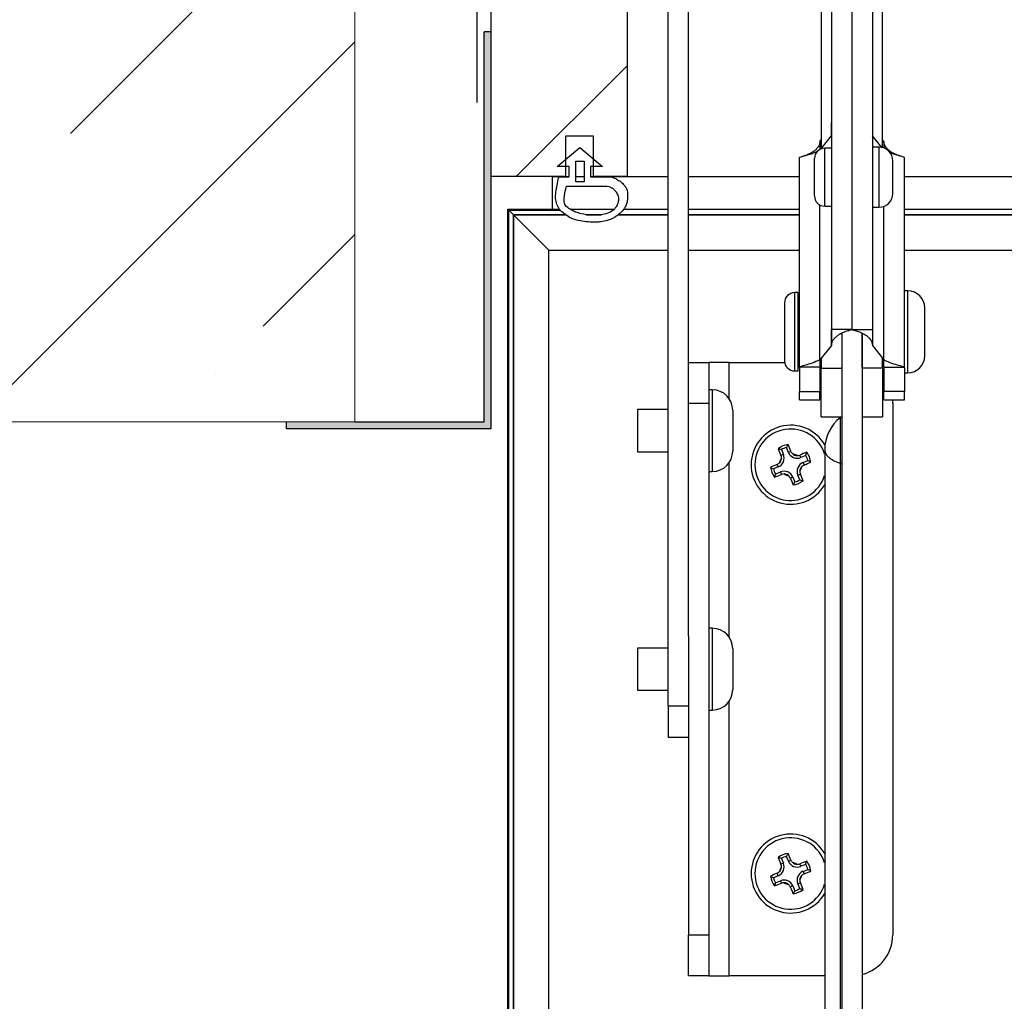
# Model space of a CAD drawing. Header units: inches. Extents: x 0 to 77643, y -44170 to 0.
# Tile 375 of 546: x 76103 to 76118, y -39510 to -39495. Entities that reach past the tile are written whole.
import ezdxf

# ---------------------------------------------------------------- set-up
doc = ezdxf.new("R2010")
doc.units = ezdxf.units.IN
doc.header["$MEASUREMENT"] = 0
doc.layers.get('0').update_dxf_attribs({"lineweight": 0})
doc.layers.get('Defpoints').update_dxf_attribs({"lineweight": 0})
doc.layers.add('FAKRO LOFT LADDERS', color=7, linetype='Continuous')
doc.styles.get("Standard").update_dxf_attribs({"font": 'arial.ttf', "width": 0.75})
doc.dimstyles.get("Standard").update_dxf_attribs({"dimtxt": 0.18, "dimasz": 0.18, "dimexe": 0.18, "dimexo": 0.0625, "dimgap": 0.09, "dimtad": 0, "dimtih": 1, "dimtoh": 1, "dimdec": 4, "dimzin": 0, "dimdsep": 46, "dimtxsty": 'Standard', "dimcen": 0.09, "dimadec": 0, "dimazin": 0, "dimtfac": 1, "dimtdec": 4, "dimtofl": 0, "dimtmove": 0, "dimatfit": 3, "dimfxl": 1, "dimtolj": 1, "dimtzin": 0, "dimarcsym": 0})

# ---------------------------------------------------------------- blocks, each defined once
blk = doc.blocks.new('*D1795')
at = {"color": 0, "linetype": 'Continuous', "lineweight": -2}
for p, q in [((76109.997, -39496.402), (76109.997, -39467.338)), ((76178.397, -39496.402), (76178.397, -39467.338)), ((76079.997, -39467.518), (76049.997, -39467.518)), ((76208.397, -39467.518), (76238.397, -39467.518))]:
    blk.add_line(p, q, dxfattribs=at)
at = {"color": 0}
for points in [[(76079.997, -39472.518), (76079.997, -39462.518), (76109.997, -39467.518)], [(76208.397, -39462.518), (76208.397, -39472.518), (76178.397, -39467.518)]]:
    blk.add_solid(points, dxfattribs=at)
at = {"layer": 'Defpoints', "color": 0}
for p in [(76178.397, -39467.518), (76109.997, -39496.465), (76178.397, -39496.465)]:
    blk.add_point(p, dxfattribs=at)
at = {"linetype": 'Continuous', "lineweight": 20, "ltscale": 12, "insert": (76144.197, -39447.518), "char_height": 30, "attachment_point": 5}
blk.add_mtext('\\A1;\\A1;W {}', dxfattribs=at)
blk = doc.blocks.new('A$C6AF374F8')
at = {"layer": 'FAKRO LOFT LADDERS', "linetype": 'Continuous'}
h = blk.add_hatch(dxfattribs=at)
h.set_pattern_fill('LINE', scale=12.598425, angle=45, style=0, pattern_type=2)
h.set_pattern_definition([(45, (-772.487, -535.537), (-28.28427, 28.28427), [])])
h.paths.add_polyline_path([(30, 2898.96), (30, 2758.96), (41, 2758.96), (41, 2764.96), (45, 2764.96), (45, 2758.96), (50, 2758.96), (50, 2898.96)])
blk.add_hatch(color=252, dxfattribs=at).paths.add_polyline_path([(30, 2758.96), (30, 2780.21), (29, 2780.21), (29, 2722.96), (20, 2722.96), (0, 2722.96), (0, 2721.96), (30, 2721.96)])
at = {"layer": 'FAKRO LOFT LADDERS', "color": 7, "linetype": 'Continuous'}
for p, q in [((30, 2898.96), (30, 2758.96)), ((50, 2898.96), (50, 2758.96)), ((59, 2691.5), (59, 2805.96)), ((56, 2681.26), (56, 2798.77)), ((78.5, 2791.97), (78.5, 2763.04)), ((87.5, 2763.21), (87.5, 2788.42)), ((80, 2783.77), (80, 2736.53)), ((83, 2783.77), (83, 2736.53)), ((83, 2783.77), (83, 2736.53)), ((86, 2783.77), (86, 2736.53)), ((30, 2780.21), (29, 2780.21)), ((29, 2722.96), (29, 2780.21)), ((30, 2780.21), (30, 2721.96)), ((41, 2764.96), (45, 2764.96)), ((41, 2758.96), (41, 2764.96)), ((45, 2764.96), (45, 2758.96)), ((78.3, 2764.13), (78.5, 2764.37)), ((78.3, 2764.13), (78.3, 2762.95)), ((78.44, 2763.01), (80, 2764.96)), ((80, 2765.17), (80, 2764.96)), ((80, 2764.96), (80, 2763.12)), ((86, 2765.17), (86, 2764.96)), ((87.39, 2763.24), (86, 2764.96)), ((86, 2764.96), (86, 2763.27)), ((87.7, 2764.13), (87.5, 2764.37)), ((87.7, 2764.13), (87.7, 2763.15)), ((39.74, 2760.42), (43.07, 2763.21)), ((43.07, 2763.21), (46.39, 2760.42)), ((79, 2754.62), (79, 2763.12)), ((80, 2763.12), (79, 2763.12)), ((87, 2763.27), (86, 2763.27)), ((87, 2754.47), (87, 2763.27)), ((42.47, 2758.21), (42.47, 2761.21)), ((42.47, 2761.21), (43.67, 2761.21)), ((43.67, 2761.21), (43.67, 2758.21)), ((75.3, 2731), (75.3, 2761.78)), ((77.5, 2756.12), (77.5, 2761.62)), ((89, 2756.47), (89, 2761.27)), ((90.7, 2731), (90.7, 2761.78)), ((41.5, 2760.42), (39.74, 2760.42)), ((41.5, 2758.94), (41.5, 2760.42)), ((44.63, 2760.42), (44.63, 2758.92)), ((46.39, 2760.42), (44.63, 2760.42)), ((41, 2758.96), (30, 2758.96)), ((39, 2758.92), (39, 2758.96)), ((39, 2758.92), (39, 2754.17)), ((39.95, 2758.92), (39, 2758.92)), ((39.96, 2758.94), (41.5, 2758.94)), ((41, 2758.96), (41.5, 2758.96)), ((42.47, 2758.96), (43.67, 2758.96)), ((43.67, 2758.92), (42.47, 2758.92)), ((43.67, 2758.21), (42.47, 2758.21)), ((44.63, 2758.96), (45, 2758.96)), ((44.63, 2758.92), (47.61, 2758.92)), ((50, 2758.96), (45, 2758.96)), ((56, 2758.92), (47.61, 2758.92)), ((50, 2758.96), (56, 2758.96)), ((59, 2758.96), (75.3, 2758.96)), ((75.3, 2758.92), (59, 2758.92)), ((90.7, 2758.96), (649.3, 2758.96)), ((649.3, 2758.92), (90.7, 2758.92)), ((41.07, 2757.56), (47.03, 2757.56)), ((32.5, 1575.17), (32.5, 2754.17)), ((32.5, 2754.17), (40.08, 2754.17)), ((32.5, 2754.17), (33.3, 2753.36)), ((32.5, 2754.17), (32.65, 2754.01)), ((32.65, 1575.32), (32.65, 2754.01)), ((32.65, 2754.01), (40.21, 2754.01)), ((33.3, 2753.36), (32.65, 2754.01)), ((41.64, 2754.17), (48.09, 2754.17)), ((49.49, 2754.17), (56, 2754.17)), ((59, 2754.17), (75.3, 2754.17)), ((78.3, 2732.07), (78.3, 2754.8)), ((79, 2754.62), (80, 2754.62)), ((80, 2754.62), (80, 2734.19)), ((86, 2754.47), (86, 2734.19)), ((86, 2754.47), (87, 2754.47)), ((87.7, 2732.07), (87.7, 2754.6)), ((90.7, 2754.17), (649.3, 2754.17)), ((33.3, 1575.97), (33.3, 2753.36)), ((40.97, 2753.36), (33.3, 2753.36)), ((33.3, 2753.36), (33.3, 1575.97)), ((33.3, 2753.36), (38.5, 2748.17)), ((33.3, 2753.36), (40.97, 2753.36)), ((46.24, 2753.36), (43.96, 2753.36)), ((43.96, 2753.36), (46.24, 2753.36)), ((56, 2753.36), (48.73, 2753.36)), ((48.73, 2753.36), (56, 2753.36)), ((75.3, 2753.36), (59, 2753.36)), ((59, 2753.36), (75.3, 2753.36)), ((649.3, 2753.36), (90.7, 2753.36)), ((90.7, 2753.36), (649.3, 2753.36)), ((38.5, 1581.17), (38.5, 2748.17)), ((38.5, 2748.17), (56, 2748.17)), ((59, 2748.17), (75.3, 2748.17)), ((90.7, 2748.17), (649.3, 2748.17)), ((74.6, 2730.43), (74.6, 2741.93)), ((75.1, 2741.93), (74.6, 2741.93)), ((75.1, 2730.43), (75.1, 2741.93)), ((91.2, 2742.18), (90.7, 2742.18)), ((91.2, 2730.18), (91.2, 2742.18)), ((73.1, 2740.43), (73.1, 2731.93)), ((75.3, 2740.18), (75.1, 2740.18)), ((93.7, 2732.68), (93.7, 2739.68)), ((83, 2736.53), (80, 2736.53)), ((83, 2736.53), (86, 2736.53)), ((81.5, 2735.99), (81.5, 2476.71)), ((81.5, 2735.99), (81.5, 2730.85)), ((84.5, 2735.99), (84.5, 2476.71)), ((84.5, 2730.85), (84.5, 2735.99)), ((80, 2734.19), (78.3, 2732.07)), ((86, 2734.19), (87.7, 2732.07)), ((75.1, 2732.18), (75.3, 2732.18)), ((78.39, 2732.18), (78.5, 2732.18)), ((78.5, 2732.32), (78.5, 2730.85)), ((87.5, 2730.85), (87.5, 2732.32)), ((87.5, 2732.18), (87.61, 2732.18)), ((59, 2731.67), (62, 2731.67)), ((65, 2731.67), (62, 2731.67)), ((62, 2731.67), (62, 2725.67)), ((65, 2731.67), (73.12, 2731.67)), ((65, 2726.33), (65, 2731.67)), ((75.1, 2731.67), (75.3, 2731.67)), ((75.3, 2731), (75.3, 2727.41)), ((78.3, 2731), (75.3, 2731)), ((78.3, 2731.67), (78.5, 2731.67)), ((78.3, 2731), (78.3, 2727.41)), ((78.5, 2723.68), (78.5, 2730.85)), ((78.5, 2730.85), (81.5, 2730.85)), ((87.5, 2730.85), (84.5, 2730.85)), ((87.5, 2730.85), (87.5, 2723.68)), ((87.7, 2731), (87.7, 2727.41)), ((87.7, 2731), (90.7, 2731)), ((90.7, 2731), (90.7, 2727.41)), ((74.6, 2730.43), (75.1, 2730.43)), ((90.7, 2730.18), (91.2, 2730.18)), ((62.5, 2727.67), (62, 2727.67)), ((62.5, 2727.67), (62.5, 2715.67)), ((75.3, 2726.18), (75.3, 2727.41)), ((75.3, 2727.41), (78.3, 2727.41)), ((78.3, 2726.18), (78.3, 2727.41)), ((87.7, 2726.18), (87.7, 2727.41)), ((90.7, 2727.41), (87.7, 2727.41)), ((90.7, 2726.18), (90.7, 2727.41)), ((62, 2725.67), (59, 2725.67)), ((62, 2725.67), (62, 2647.67)), ((75.3, 2726.18), (78.3, 2726.18)), ((87.7, 2726.18), (90.7, 2726.18)), ((89, 2725.67), (89, 2647.67)), ((51.5, 2724.77), (51.5, 2718.57)), ((56, 2724.77), (51.5, 2724.77)), ((65.5, 2724.67), (65.5, 2718.67)), ((78.5, 2723.68), (81.5, 2723.68)), ((81.31, 2716.87), (81.31, 2723.62)), ((84.5, 2723.68), (87.5, 2723.68)), ((0, 2721.96), (0, 2722.96)), ((10, 2722.96), (29, 2722.96)), ((30, 2721.96), (0, 2721.96)), ((73.68, 2718.49), (73.39, 2719.19)), ((51.5, 2718.57), (56, 2718.57)), ((72.94, 2718.18), (72.57, 2718.03)), ((72.65, 2718.89), (72.94, 2718.18)), ((73.68, 2718.49), (74.05, 2718.64)), ((75.51, 2717.73), (75.36, 2718.09)), ((76.22, 2718.02), (75.51, 2717.73)), ((79, 2718.89), (79, 2501.15)), ((65, 2691.33), (65, 2717.01)), ((72.18, 2716.35), (71.47, 2716.05)), ((72.18, 2716.35), (72.03, 2716.72)), ((75.82, 2716.99), (76.53, 2717.28)), ((75.82, 2716.99), (75.97, 2716.62)), ((81.31, 2499.13), (81.31, 2716.87)), ((62, 2715.67), (62.5, 2715.67)), ((71.78, 2715.31), (72.49, 2715.61)), ((72.49, 2715.61), (72.64, 2715.24)), ((74.32, 2714.85), (73.95, 2714.7)), ((74.32, 2714.85), (74.61, 2714.14)), ((75.06, 2715.16), (75.43, 2715.31)), ((75.35, 2714.45), (75.06, 2715.16)), ((62.5, 2692.67), (62, 2692.67)), ((62.5, 2692.67), (62.5, 2680.67)), ((59, 2691.5), (59, 2647.67)), ((51.5, 2689.77), (51.5, 2683.57)), ((56, 2689.77), (51.5, 2689.77)), ((65.5, 2689.67), (65.5, 2683.67)), ((51.5, 2683.57), (56, 2683.57)), ((65, 2641.67), (65, 2682.01)), ((56, 2681.26), (56, 2676.67)), ((56, 2681.26), (59, 2681.26)), ((62, 2680.67), (62.5, 2680.67)), ((56, 2676.67), (59, 2676.67)), ((72.65, 2658.89), (72.94, 2658.18)), ((73.68, 2658.49), (73.39, 2659.19)), ((73.68, 2658.49), (74.05, 2658.64)), ((72.94, 2658.18), (72.57, 2658.03)), ((75.51, 2657.73), (75.36, 2658.09)), ((76.22, 2658.02), (75.51, 2657.73)), ((75.82, 2656.99), (76.53, 2657.28)), ((75.82, 2656.99), (75.97, 2656.62)), ((72.18, 2656.35), (71.47, 2656.05)), ((71.78, 2655.31), (72.49, 2655.61)), ((72.18, 2656.35), (72.03, 2656.72)), ((72.49, 2655.61), (72.64, 2655.24)), ((74.32, 2654.85), (73.95, 2654.7)), ((74.32, 2654.85), (74.61, 2654.14)), ((75.06, 2655.16), (75.43, 2655.31)), ((75.35, 2654.45), (75.06, 2655.16)), ((59, 2647.67), (62, 2647.67)), ((59, 2641.67), (59, 2647.67)), ((62, 2647.67), (62, 2641.67)), ((62, 2641.67), (59, 2641.67)), ((62, 2641.67), (65, 2641.67)), ((79, 2641.67), (65, 2641.67))]:
    blk.add_line(p, q, dxfattribs=at)
for centre, radius, start, end in [((-1558.13, 2767.53), 1638.13, 359.91014, 359.97863), ((1802.57, 2767.59), 1716.57, 180.02263, 180.08798), ((1794.87, 2761.49), 1716.57, 179.91202, 179.91219), ((-1550.43, 2761.56), 1638.13, 0.08968, 0.08986), ((79, 2761.62), 1.5, 90, 180), ((87, 2761.27), 2, 0, 90), ((79, 2756.12), 1.5, 180, 270), ((87, 2756.47), 2, 270, 0), ((74.6, 2740.43), 1.5, 90, 180), ((91.2, 2739.68), 2.5, 0, 90), ((-1558.13, 2736.75), 1638.13, 359.91014, 359.99231), ((1802.57, 2736.82), 1716.57, 180.00956, 180.08798), ((91.2, 2732.68), 2.5, 270, 0), ((74.6, 2731.93), 1.5, 180, 270), ((1794.87, 2730.72), 1716.57, 179.95477, 179.99044), ((-1550.43, 2730.79), 1638.13, 0.00769, 0.04506), ((83, 2725.67), 6, 38.4332, 41.4096), ((62.5, 2724.67), 3, 0, 90), ((83, 2725.67), 6, 0, 4.9154), ((85, 2718.89), 6, 127.9799, 180), ((81, 2724.01), 0.5, 307.9799, 318.9594), ((74, 2716.67), 5.8, 29.7373, 329.5497), ((74, 2716.67), 5.24, 17.5365, 342.4635), ((74, 2716.67), 2.98, 97.3029, 127.7425), ((74, 2716.67), 2.6, 103.6614, 121.384), ((81.26, 2715.19), 8.84, 149.854, 153.0418), ((-38.6, 2670.77), 122.4, 23.0221, 23.5261), ((62.5, 2718.67), 3, 270, 0), ((186.04, 2763.92), 122.4, 201.5192, 202.0233), ((69.91, 2710.48), 8.84, 72.0036, 75.1914), ((71.65, 2717.64), 1.4, 292.5227, 22.5227), ((71.63, 2717.65), 1.02, 356.7492, 21.9914), ((74.97, 2719.02), 1.4, 202.5227, 292.5227), ((74.98, 2719.03), 1.01, 203.0183, 228.3318), ((74, 2716.67), 1.64, 55.8431, 79.2613), ((74.97, 2719.02), 1, 228.1385, 266.966), ((74.98, 2719.04), 1.02, 266.8073, 291.993), ((121.27, 2604.6), 122.43, 111.5194, 112.024), ((67.81, 2720.75), 8.84, 342.0243, 345.2098), ((74, 2716.67), 2.6, 13.7028, 31.4254), ((74, 2716.67), 2.98, 7.3399, 37.7794), ((119.91, 2604.04), 122.43, 113.0213, 113.5259), ((74, 2716.67), 2.98, 187.2659, 217.7055), ((75.48, 2723.94), 8.84, 239.8355, 243.0211), ((71.64, 2717.65), 1.01, 293.0177, 318.2727), ((74, 2716.67), 1.64, 145.784, 169.2022), ((71.65, 2717.64), 1, 318.0794, 356.9069), ((76.35, 2715.7), 1.4, 112.5227, 202.5227), ((74, 2716.67), 1.64, 325.6767, 349.4278), ((76.35, 2715.7), 1, 137.8552, 177.2493), ((76.36, 2715.69), 1.01, 113.0175, 138.0514), ((28.11, 2829.26), 122.39, 293.0211, 293.5263), ((72.52, 2709.41), 8.84, 59.8724, 63.0625), ((74, 2716.67), 2.6, 193.62, 211.3425), ((80.18, 2712.58), 8.84, 161.9829, 165.1729), ((26.75, 2828.7), 122.39, 291.5191, 292.0243), ((73.03, 2714.32), 1.4, 22.5227, 112.5227), ((73.02, 2714.3), 1.02, 87.025, 111.9968), ((74, 2716.67), 1.64, 235.6175, 259.3687), ((73.03, 2714.32), 1, 47.7961, 87.1901), ((73.02, 2714.3), 1.01, 23.0169, 47.9922), ((76.37, 2715.69), 1.02, 177.0832, 201.9984), ((-38.06, 2669.4), 122.42, 21.5193, 22.025), ((186.62, 2762.57), 122.42, 203.0204, 203.5261), ((74, 2716.67), 2.98, 277.3029, 307.7425), ((66.74, 2718.15), 8.84, 329.854, 333.0418), ((74, 2716.67), 2.6, 283.6614, 301.384), ((78.09, 2722.85), 8.84, 252.0036, 255.1914), ((62.5, 2689.67), 3, 0, 90), ((62.5, 2683.67), 3, 270, 0), ((74, 2656.67), 5.8, 30.4503, 329.5497), ((74, 2656.67), 5.24, 17.5365, 342.4635), ((74, 2656.67), 2.98, 97.3029, 127.7425), ((186.04, 2703.92), 122.4, 201.5192, 202.0233), ((69.91, 2650.48), 8.84, 72.0036, 75.1914), ((74, 2656.67), 2.6, 103.6614, 121.384), ((81.26, 2655.19), 8.84, 149.854, 153.0418), ((-38.6, 2610.77), 122.4, 23.0221, 23.5261), ((74.97, 2659.02), 1.4, 202.5227, 292.5227), ((74.98, 2659.03), 1.01, 203.0183, 228.3318), ((121.27, 2544.6), 122.43, 111.5194, 112.024), ((67.81, 2660.75), 8.84, 342.0243, 345.2098), ((74, 2656.67), 2.98, 7.3399, 37.7794), ((71.64, 2657.65), 1.01, 293.0177, 318.2727), ((71.65, 2657.64), 1.4, 292.5227, 22.5227), ((74, 2656.67), 1.64, 145.784, 169.2022), ((71.65, 2657.64), 1, 318.0794, 356.9069), ((71.63, 2657.65), 1.02, 356.7492, 21.9914), ((74, 2656.67), 1.64, 55.8431, 79.2613), ((74.97, 2659.02), 1, 228.1385, 266.966), ((74.98, 2659.04), 1.02, 266.8073, 291.993), ((76.35, 2655.7), 1.4, 112.5227, 202.5227), ((28.11, 2769.26), 122.39, 293.0211, 293.5263), ((74, 2656.67), 2.6, 13.7028, 31.4254), ((72.52, 2649.41), 8.84, 59.8724, 63.0625), ((119.91, 2544.04), 122.43, 113.0213, 113.5259), ((74, 2656.67), 2.98, 187.2659, 217.7055), ((75.48, 2663.94), 8.84, 239.8355, 243.0211), ((74, 2656.67), 2.6, 193.62, 211.3425), ((73.03, 2654.32), 1.4, 22.5227, 112.5227), ((74, 2656.67), 1.64, 325.6767, 349.4278), ((76.35, 2655.7), 1, 137.8552, 177.2493), ((76.37, 2655.69), 1.02, 177.0832, 201.9984), ((76.36, 2655.69), 1.01, 113.0175, 138.0514), ((80.18, 2652.58), 8.84, 161.9829, 165.1729), ((26.75, 2768.7), 122.39, 291.5191, 292.0243), ((73.02, 2654.3), 1.02, 87.025, 111.9968), ((74, 2656.67), 1.64, 235.6175, 259.3687), ((73.03, 2654.32), 1, 47.7961, 87.1901), ((73.02, 2654.3), 1.01, 23.0169, 47.9922), ((186.62, 2702.57), 122.42, 203.0204, 203.5261), ((74, 2656.67), 2.98, 277.3029, 307.7425), ((66.74, 2658.15), 8.84, 329.854, 333.0418), ((74, 2656.67), 2.6, 283.6614, 301.384), ((78.09, 2662.85), 8.84, 252.0036, 255.1914), ((-38.06, 2609.4), 122.42, 21.5193, 22.025), ((83, 2647.67), 6, 284.4775, 0)]:
    blk.add_arc(centre, radius, start, end, dxfattribs=at)
for points, knots in [([(78.3, 2764.12), (78.3, 2764.05), (78.28, 2763.83), (78.16, 2763.5), (77.98, 2763.22), (77.82, 2763.05), (77.73, 2762.95), (77.63, 2762.86), (77.51, 2762.76), (77.39, 2762.67), (77.25, 2762.58), (77.11, 2762.49), (76.96, 2762.4), (76.8, 2762.32), (76.6, 2762.22), (76.33, 2762.11), (76.01, 2762.01), (75.82, 2761.95), (75.73, 2761.93)], [0, 0, 0, 0, 0.075311, 0.213507, 0.326571, 0.370763, 0.40614, 0.441688, 0.479455, 0.520516, 0.561857, 0.606685, 0.648691, 0.693873, 0.742376, 0.815724, 0.922508, 1, 1, 1, 1]), ([(90.27, 2761.93), (90.14, 2761.96), (89.94, 2762.02), (89.62, 2762.13), (89.38, 2762.24), (89.18, 2762.33), (89.01, 2762.42), (88.85, 2762.51), (88.71, 2762.6), (88.58, 2762.69), (88.46, 2762.79), (88.34, 2762.88), (88.24, 2762.98), (88.11, 2763.12), (87.96, 2763.31), (87.8, 2763.59), (87.71, 2763.88), (87.7, 2764.06), (87.7, 2764.12)], [0, 0, 0, 0, 0.10791, 0.199303, 0.258877, 0.312419, 0.360332, 0.407948, 0.449632, 0.489588, 0.531691, 0.56777, 0.608604, 0.643234, 0.723203, 0.816812, 0.94096, 1, 1, 1, 1]), ([(75.3, 2761.78), (75.3, 2761.81), (75.38, 2761.83), (75.68, 2761.92), (75.9, 2761.97), (76.46, 2762.12), (76.79, 2762.23), (77.4, 2762.45), (77.66, 2762.55), (77.92, 2762.67)], [0, 0, 0, 0, 0.25, 0.25, 0.5, 0.5, 0.75, 0.75, 0.9197839, 0.9197839, 0.9197839, 0.9197839]), ([(90.7, 2761.78), (90.7, 2761.81), (90.62, 2761.83), (90.32, 2761.92), (90.1, 2761.97), (89.54, 2762.12), (89.21, 2762.23), (88.77, 2762.38), (88.7, 2762.41), (88.62, 2762.44)], [0, 0, 0, 0, 0.25, 0.25, 0.5, 0.5, 0.75, 0.75, 0.8003722, 0.8003722, 0.8003722, 0.8003722]), ([(47.03, 2757.56), (47.45, 2757.44), (47.64, 2757.37), (47.76, 2757.29), (47.94, 2757.21), (48.05, 2757.08), (48.18, 2756.94), (48.33, 2756.78), (48.45, 2756.58), (48.63, 2756.22), (48.73, 2755.95), (48.71, 2755.24), (48.59, 2754.88), (48.18, 2754.17), (47.47, 2753.66), (46.36, 2753.36), (45.65, 2753.28), (45.24, 2753.28), (44.73, 2753.28), (43.53, 2753.39), (42.55, 2753.71), (42.12, 2753.89), (41.19, 2754.42), (40.77, 2754.86), (40.73, 2755.61), (40.8, 2756.1), (40.83, 2756.34), (40.92, 2756.91), (41.07, 2757.56)], [0, 0, 0, 0, 0.0358, 0.074368, 0.112936, 0.151504, 0.190072, 0.22864, 0.267208, 0.305776, 0.344344, 0.382912, 0.42148, 0.460048, 0.498616, 0.537184, 0.575752, 0.61432, 0.652888, 0.691456, 0.730024, 0.768592, 0.80716, 0.845728, 0.884296, 0.922864, 0.961432, 1, 1, 1, 1]), ([(83, 2736.53), (83, 2736.51), (82.92, 2736.48), (82.71, 2736.42), (82.65, 2736.4), (82.57, 2736.38)], [0, 0, 0, 0, 0.25, 0.25, 0.3458007, 0.3458007, 0.3458007, 0.3458007]), ([(83, 2736.53), (83, 2736.51), (83.08, 2736.48), (83.29, 2736.42), (83.35, 2736.4), (83.43, 2736.38)], [0, 0, 0, 0, 0.25, 0.25, 0.3458008, 0.3458008, 0.3458008, 0.3458008]), ([(80, 2734.19), (80, 2734.27), (80.02, 2734.48), (80.14, 2734.81), (80.32, 2735.09), (80.48, 2735.27), (80.57, 2735.37), (80.67, 2735.46), (80.79, 2735.55), (80.91, 2735.64), (81.05, 2735.74), (81.19, 2735.83), (81.34, 2735.91), (81.5, 2736), (81.7, 2736.09), (81.97, 2736.2), (82.29, 2736.31), (82.48, 2736.36), (82.57, 2736.38)], [0, 0, 0, 0, 0.075311, 0.213507, 0.326571, 0.370763, 0.40614, 0.441688, 0.479455, 0.520516, 0.561857, 0.606685, 0.648691, 0.693873, 0.742376, 0.815724, 0.922508, 1, 1, 1, 1]), ([(83.43, 2736.38), (83.56, 2736.35), (83.76, 2736.29), (84.08, 2736.18), (84.32, 2736.08), (84.52, 2735.99), (84.69, 2735.89), (84.85, 2735.8), (84.99, 2735.71), (85.12, 2735.62), (85.24, 2735.53), (85.36, 2735.43), (85.46, 2735.33), (85.59, 2735.2), (85.74, 2735), (85.9, 2734.72), (85.99, 2734.43), (86, 2734.25), (86, 2734.19)], [0, 0, 0, 0, 0.10791, 0.199303, 0.258877, 0.312419, 0.360332, 0.407948, 0.449632, 0.489588, 0.531691, 0.56777, 0.608604, 0.643234, 0.723203, 0.816812, 0.94096, 1, 1, 1, 1]), ([(78.3, 2732.07), (77.91, 2731.88), (77.52, 2731.72), (76.79, 2731.45), (76.46, 2731.35), (75.9, 2731.2), (75.68, 2731.14), (75.38, 2731.06), (75.3, 2731.03), (75.3, 2731)], [0, 0, 0, 0, 0.25, 0.25, 0.5, 0.5, 0.75, 0.75, 1, 1, 1, 1]), ([(87.7, 2732.07), (88.09, 2731.88), (88.48, 2731.72), (89.21, 2731.45), (89.54, 2731.35), (90.1, 2731.2), (90.32, 2731.14), (90.62, 2731.06), (90.7, 2731.03), (90.7, 2731)], [0, 0, 0, 0, 0.25, 0.25, 0.5, 0.5, 0.75, 0.75, 1, 1, 1, 1])]:
    blk.add_open_spline(points, degree=3, knots=knots, dxfattribs=at)
blk.add_open_spline([(47.61, 2758.92), (48.11, 2758.79), (48.48, 2758.56), (48.73, 2758.42), (49.07, 2758.22), (49.3, 2757.98), (49.56, 2757.73), (49.77, 2757.45), (50.02, 2756.96), (50.1, 2756.15), (50.02, 2755.35), (49.9, 2754.89), (49.53, 2754.13), (48.84, 2753.42), (47.91, 2752.74), (46.55, 2752.37), (45.71, 2752.27), (45.24, 2752.27), (44.68, 2752.27), (43.38, 2752.4), (42.25, 2752.64), (41.64, 2752.9), (40.53, 2753.65), (39.91, 2754.3), (39.6, 2755.1), (39.41, 2756), (39.58, 2756.88), (39.73, 2757.84), (39.96, 2758.94)], degree=3, dxfattribs=at)
for points, weights in [([(79, 2718.89), (79, 2717.64), (81.31, 2716.87)], [1, 0.898717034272, 1]), ([(81.5, 2716.7), (81.5, 2716.8), (81.31, 2716.87)], [1, 0.898717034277, 1])]:
    blk.add_rational_spline(points, weights, degree=2, dxfattribs=at)

msp = doc.modelspace()

# ---------------------------------------------------------------- hatches: boundary and pattern name
at = {"linetype": 'Continuous'}
h = msp.add_hatch(dxfattribs=at)
h.set_pattern_fill('ANSI35', color=256, scale=0.629921, angle=0.000009, style=0, pattern_type=2)
h.set_pattern_definition([(45, (76057.3533, -39829.196), (-2.828427, 2.828427), []), (45, (76060.1817, -39829.196), (-2.828427, 2.828427), [5, -1, 0, -1])])
h.paths.add_polyline_path([(76083.1973, -39477.0881), (76083.1973, -39501.0881), (76108.1973, -39501.0881), (76108.1973, -39477.0881)])

# ---------------------------------------------------------------- linework, layer by layer
for p, q in [((76108.1973, -39477.0881), (76108.1973, -39501.0881)), ((76108.1973, -39501.0881), (76083.1973, -39501.0881))]:
    msp.add_line(p, q, dxfattribs=at)

# ---------------------------------------------------------------- block references
at = {"xscale": 0.1, "yscale": 0.1, "zscale": 0.1}
msp.add_blockref('A$C6AF374F8', (76107.1973, -39773.38402), dxfattribs=at)

# ---------------------------------------------------------------- dimensions: what is measured, and where the dimension line sits
at = {"color": 6, "linetype": 'Continuous', "lineweight": 20}
dim = msp.add_linear_dim(base=(76178.3973, -39467.5179), p1=(76109.9973, -39496.4647), p2=(76178.3973, -39496.4647), angle=0, text='\\A1;W {}', dimstyle='Standard', override={"dimtxt": 30, "dimasz": 30, "dimgap": 5, "dimtad": 1, "dimtih": 0, "dimtoh": 0, "dimclrt": 256}, dxfattribs=at)
dim.commit()
dim.dimension.update_dxf_attribs({"geometry": '*D1795', "text_midpoint": (76144.1973, -39467.5179), "dimtype": 161})

doc.saveas('drawing.dxf')
